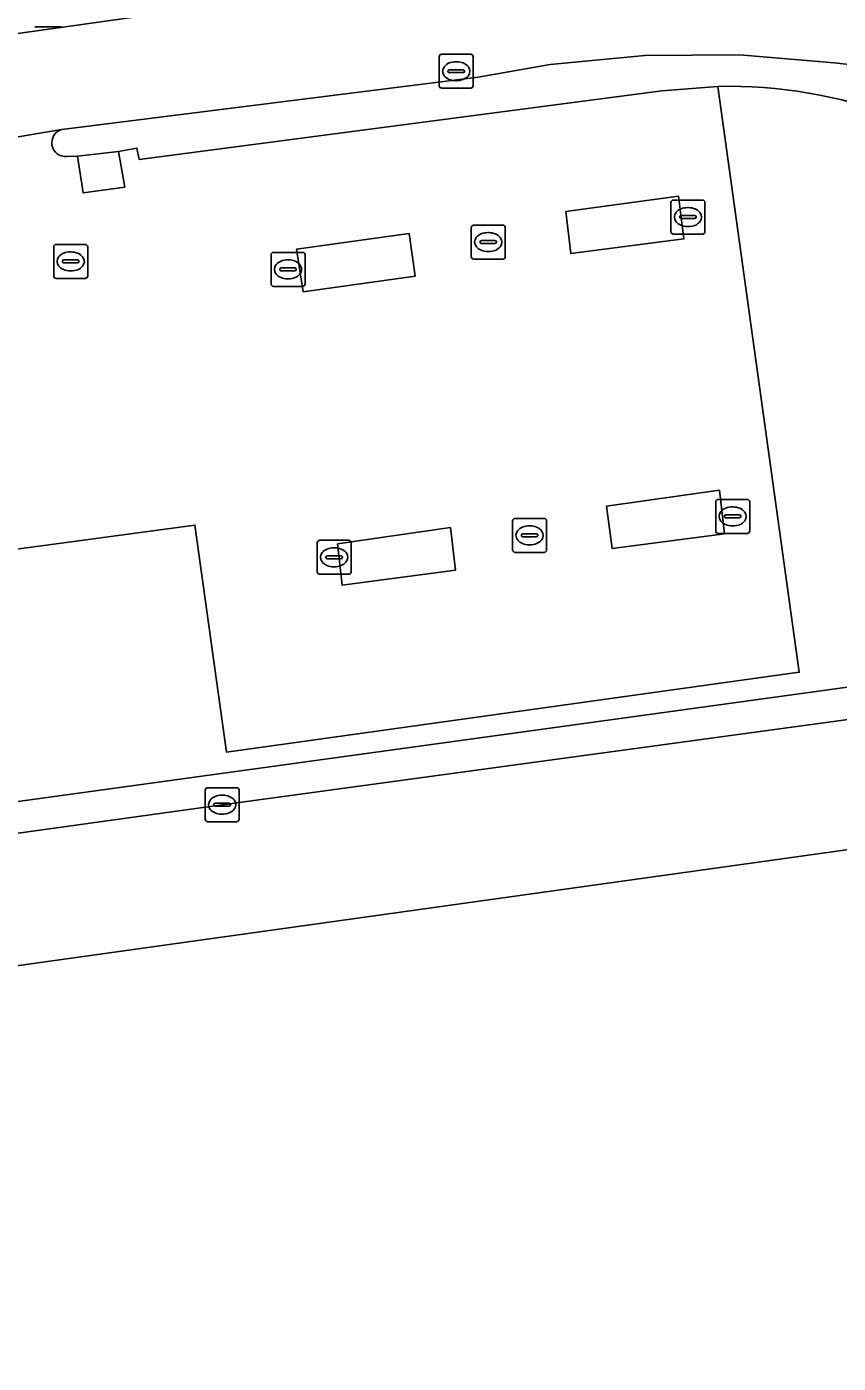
# Model space of a CAD drawing. Extents: x 157793 to 159380, y 380877 to 382313.
# Drawn here: x 158743.25 to 158767.15, y 381159.24 to 381198.57 of the extents above; entities that cross this region are included whole.
import ezdxf

# ---------------------------------------------------------------- set-up
doc = ezdxf.new("R2010")
doc.units = 0
for name, color, linetype in [('IMGEO_Berm_open', 7, 'Continuous'), ('IMGEO_Fietspad_gesloten', 7, 'Continuous'), ('IMGEO_Kolk', 7, 'Continuous'), ('IMGEO_Lichtmast', 7, 'Continuous'), ('IMGEO_Parkeervlak_open', 7, 'Continuous'), ('IMGEO_Rijbaan_lokaal_open', 7, 'Continuous'), ('IMGEO_Rijbaan_regionaal_gesloten', 7, 'Continuous'), ('IMGEO_Terreindeel_gesloten', 7, 'Continuous'), ('IMGEO_Verkeerseiland_gesloten', 7, 'Continuous'), ('IMGEO_Verkeerseiland_open', 7, 'Continuous'), ('IMGEO_Voetpad_open', 7, 'Continuous')]:
    doc.layers.add(name, color=color, linetype=linetype)

msp = doc.modelspace()

# ---------------------------------------------------------------- linework, layer by layer
at = {"layer": 'IMGEO_Berm_open'}
for points in [[(158775.47, 381193.782), (158776.159, 381195.547), (158773.181, 381196.449), (158770.13, 381197.083), (158769.122, 381197.268), (158767.025, 381197.51), (158764.242, 381197.743), (158761.45, 381197.726), (158758.67, 381197.459), (158756.541, 381197.083), (158744.285, 381195.541)], [(158744.431, 381194.75), (158744.749, 381194.76), (158745.96, 381194.894), (158746.494, 381194.999), (158746.565, 381194.666), (158761.957, 381196.683)], [(158761.957, 381196.683), (158763.606, 381196.813)]]:
    msp.add_lwpolyline(points, dxfattribs=at)
for centre, radius, start, end in [((158763.901, 381182.612), 14.204, 69.5974, 91.1912), ((158744.396, 381195.153), 0.404, 105.9902, 274.9253)]:
    msp.add_arc(centre, radius, start, end, dxfattribs=at)
at = {"layer": 'IMGEO_Fietspad_gesloten'}
for points in [[(158793.19, 381193.049), (158790.681, 381193.605), (158788.233, 381194.383), (158785.562, 381195.318), (158781.656, 381196.787), (158777.088, 381198.599), (158773.786, 381199.625), (158770.448, 381200.338), (158767.059, 381200.75), (158764.915, 381200.853), (158760.277, 381200.59), (158758.464, 381200.374), (158753.323, 381199.83), (158732.23, 381196.863), (158705.649, 381193.06)], [(158706.01, 381189.815), (158724.645, 381192.633), (158726.473, 381192.91), (158727.696, 381193.095), (158729.032, 381193.297), (158739.479, 381194.775), (158740.526, 381194.919), (158744.285, 381195.541), (158756.541, 381197.083), (158758.67, 381197.459), (158761.45, 381197.726), (158764.242, 381197.743), (158767.025, 381197.51), (158769.122, 381197.268), (158770.13, 381197.083), (158773.181, 381196.449), (158776.159, 381195.547), (158777.437, 381195.068), (158777.818, 381194.915), (158780.376, 381193.807), (158787.123, 381191.351), (158791.048, 381190.261)]]:
    msp.add_lwpolyline(points, dxfattribs=at)
at = {"layer": 'IMGEO_Kolk'}
for p, q in [((158755.398, 381196.834), (158755.398, 381197.686)), ((158755.473, 381197.76), (158756.325, 381197.76)), ((158755.886, 381197.54), (158755.911, 381197.54)), ((158756.399, 381197.686), (158756.399, 381196.834)), ((158755.657, 381197.254), (158755.657, 381197.266)), ((158756.095, 381197.217), (158755.697, 381197.217)), ((158755.7, 381197.303), (158756.098, 381197.303)), ((158756.141, 381197.266), (158756.141, 381197.254)), ((158756.325, 381196.76), (158755.473, 381196.76)), ((158755.909, 381196.98), (158755.884, 381196.98)), ((158762.221, 381192.54), (158762.221, 381193.392)), ((158762.296, 381193.466), (158763.148, 381193.466)), ((158762.709, 381193.246), (158762.734, 381193.246)), ((158763.222, 381193.392), (158763.222, 381192.54)), ((158762.48, 381192.96), (158762.48, 381192.972)), ((158762.918, 381192.923), (158762.52, 381192.923)), ((158762.523, 381193.009), (158762.921, 381193.009)), ((158762.964, 381192.972), (158762.964, 381192.96)), ((158756.342, 381191.804), (158756.342, 381192.656)), ((158756.417, 381192.73), (158757.269, 381192.73)), ((158756.83, 381192.51), (158756.855, 381192.51)), ((158757.343, 381192.656), (158757.343, 381191.804)), ((158763.148, 381192.466), (158762.296, 381192.466)), ((158762.732, 381192.686), (158762.707, 381192.686)), ((158744.05, 381191.236), (158744.05, 381192.088)), ((158744.125, 381192.162), (158744.977, 381192.162)), ((158745.051, 381192.088), (158745.051, 381191.236)), ((158756.601, 381192.224), (158756.601, 381192.236)), ((158757.039, 381192.187), (158756.641, 381192.187)), ((158756.644, 381192.273), (158757.042, 381192.273)), ((158757.085, 381192.236), (158757.085, 381192.224)), ((158744.309, 381191.656), (158744.309, 381191.668)), ((158744.747, 381191.619), (158744.349, 381191.619)), ((158744.352, 381191.705), (158744.75, 381191.705)), ((158744.538, 381191.942), (158744.563, 381191.942)), ((158744.793, 381191.668), (158744.793, 381191.656)), ((158750.449, 381191.002), (158750.449, 381191.854)), ((158750.524, 381191.928), (158751.376, 381191.928)), ((158750.937, 381191.708), (158750.962, 381191.708)), ((158751.45, 381191.854), (158751.45, 381191.002)), ((158757.269, 381191.73), (158756.417, 381191.73)), ((158756.853, 381191.95), (158756.828, 381191.95)), ((158744.561, 381191.382), (158744.536, 381191.382)), ((158750.708, 381191.422), (158750.708, 381191.434)), ((158751.146, 381191.385), (158750.748, 381191.385)), ((158750.751, 381191.471), (158751.149, 381191.471)), ((158751.192, 381191.434), (158751.192, 381191.422)), ((158744.977, 381191.162), (158744.125, 381191.162)), ((158751.376, 381190.928), (158750.524, 381190.928)), ((158750.96, 381191.148), (158750.935, 381191.148)), ((158763.538, 381183.732), (158763.538, 381184.584)), ((158763.613, 381184.658), (158764.465, 381184.658)), ((158764.539, 381184.584), (158764.539, 381183.732)), ((158757.634, 381184.1), (158758.486, 381184.1)), ((158763.797, 381184.152), (158763.797, 381184.164)), ((158764.235, 381184.115), (158763.837, 381184.115)), ((158763.84, 381184.201), (158764.238, 381184.201)), ((158764.026, 381184.438), (158764.051, 381184.438)), ((158764.281, 381184.164), (158764.281, 381184.152)), ((158757.559, 381183.174), (158757.559, 381184.026)), ((158758.047, 381183.88), (158758.072, 381183.88)), ((158758.56, 381184.026), (158758.56, 381183.174)), ((158764.049, 381183.878), (158764.024, 381183.878)), ((158751.805, 381182.53), (158751.805, 381183.382)), ((158751.88, 381183.456), (158752.732, 381183.456)), ((158752.806, 381183.382), (158752.806, 381182.53)), ((158757.818, 381183.594), (158757.818, 381183.606)), ((158758.256, 381183.557), (158757.858, 381183.557)), ((158757.861, 381183.643), (158758.259, 381183.643)), ((158758.07, 381183.32), (158758.045, 381183.32)), ((158758.302, 381183.606), (158758.302, 381183.594)), ((158764.465, 381183.658), (158763.613, 381183.658)), ((158752.064, 381182.95), (158752.064, 381182.962)), ((158752.107, 381182.999), (158752.505, 381182.999)), ((158752.293, 381183.236), (158752.318, 381183.236)), ((158752.548, 381182.962), (158752.548, 381182.95)), ((158758.486, 381183.1), (158757.634, 381183.1)), ((158752.502, 381182.913), (158752.104, 381182.913)), ((158752.316, 381182.676), (158752.291, 381182.676)), ((158752.732, 381182.456), (158751.88, 381182.456)), ((158748.508, 381175.249), (158748.508, 381176.101)), ((158748.583, 381176.175), (158749.435, 381176.175)), ((158748.996, 381175.955), (158749.021, 381175.955)), ((158749.509, 381176.101), (158749.509, 381175.249)), ((158748.767, 381175.669), (158748.767, 381175.681)), ((158749.205, 381175.632), (158748.807, 381175.632)), ((158748.81, 381175.718), (158749.208, 381175.718)), ((158749.251, 381175.681), (158749.251, 381175.669)), ((158749.435, 381175.175), (158748.583, 381175.175)), ((158749.019, 381175.395), (158748.994, 381175.395))]:
    msp.add_line(p, q, dxfattribs=at)
for points in [[(158755.398, 381196.834), (158755.398, 381197.686)], [(158755.473, 381197.76), (158756.325, 381197.76)], [(158756.399, 381197.686), (158756.399, 381196.834)], [(158756.325, 381196.76), (158755.473, 381196.76)], [(158762.221, 381192.54), (158762.221, 381193.392)], [(158762.296, 381193.466), (158763.148, 381193.466)], [(158763.222, 381193.392), (158763.222, 381192.54)], [(158756.342, 381191.804), (158756.342, 381192.656)], [(158756.417, 381192.73), (158757.269, 381192.73)], [(158757.343, 381192.656), (158757.343, 381191.804)], [(158763.148, 381192.466), (158762.296, 381192.466)], [(158744.05, 381191.236), (158744.05, 381192.088)], [(158744.125, 381192.162), (158744.977, 381192.162)], [(158745.051, 381192.088), (158745.051, 381191.236)], [(158750.449, 381191.002), (158750.449, 381191.854)], [(158750.524, 381191.928), (158751.376, 381191.928)], [(158751.45, 381191.854), (158751.45, 381191.002)], [(158757.269, 381191.73), (158756.417, 381191.73)], [(158744.977, 381191.162), (158744.125, 381191.162)], [(158751.376, 381190.928), (158750.524, 381190.928)], [(158763.538, 381183.732), (158763.538, 381184.584)], [(158763.613, 381184.658), (158764.465, 381184.658)], [(158764.539, 381184.584), (158764.539, 381183.732)], [(158757.634, 381184.1), (158758.486, 381184.1)], [(158757.559, 381183.174), (158757.559, 381184.026)], [(158758.56, 381184.026), (158758.56, 381183.174)], [(158751.805, 381182.53), (158751.805, 381183.382)], [(158751.88, 381183.456), (158752.732, 381183.456)], [(158752.806, 381183.382), (158752.806, 381182.53)], [(158764.465, 381183.658), (158763.613, 381183.658)], [(158758.486, 381183.1), (158757.634, 381183.1)], [(158752.732, 381182.456), (158751.88, 381182.456)], [(158748.508, 381175.249), (158748.508, 381176.101)], [(158748.583, 381176.175), (158749.435, 381176.175)], [(158749.509, 381176.101), (158749.509, 381175.249)], [(158749.435, 381175.175), (158748.583, 381175.175)]]:
    msp.add_lwpolyline(points, dxfattribs=at)
for centre, radius, start, end in [((158755.475, 381197.684), 0.0765, 91.552, 178.448), ((158755.475, 381197.684), 0.0765, 91.552, 178.448), ((158756.323, 381197.684), 0.0765, 1.552, 88.448), ((158756.323, 381197.684), 0.0765, 1.552, 88.448), ((158755.697, 381197.263), 0.0403, 85.8775, 175.7526), ((158755.694, 381197.253), 0.0366, 178.938, 274.7102), ((158756.098, 381197.26), 0.043, 264.8664, 352.4533), ((158756.102, 381197.265), 0.0386, 1.7309, 96.639), ((158755.475, 381196.836), 0.0765, 181.552, 268.448), ((158755.475, 381196.836), 0.0765, 181.552, 268.448), ((158756.323, 381196.836), 0.0765, 271.552, 358.448), ((158756.323, 381196.836), 0.0765, 271.552, 358.448), ((158762.298, 381193.39), 0.0765, 91.552, 178.448), ((158762.298, 381193.39), 0.0765, 91.552, 178.448), ((158763.146, 381193.39), 0.0765, 1.552, 88.448), ((158763.146, 381193.39), 0.0765, 1.552, 88.448), ((158762.52, 381192.969), 0.0403, 85.8775, 175.7526), ((158762.517, 381192.959), 0.0366, 178.938, 274.7102), ((158762.921, 381192.966), 0.043, 264.8664, 352.4533), ((158762.925, 381192.971), 0.0386, 1.7309, 96.639), ((158756.419, 381192.654), 0.0765, 91.552, 178.448), ((158756.419, 381192.654), 0.0765, 91.552, 178.448), ((158757.267, 381192.654), 0.0765, 1.552, 88.448), ((158757.267, 381192.654), 0.0765, 1.552, 88.448), ((158762.298, 381192.542), 0.0765, 181.552, 268.448), ((158762.298, 381192.542), 0.0765, 181.552, 268.448), ((158763.146, 381192.542), 0.0765, 271.552, 358.448), ((158763.146, 381192.542), 0.0765, 271.552, 358.448), ((158744.127, 381192.086), 0.0765, 91.552, 178.448), ((158744.127, 381192.086), 0.0765, 91.552, 178.448), ((158744.975, 381192.086), 0.0765, 1.552, 88.448), ((158744.975, 381192.086), 0.0765, 1.552, 88.448), ((158756.641, 381192.233), 0.0403, 85.8775, 175.7526), ((158756.638, 381192.223), 0.0366, 178.938, 274.7102), ((158757.042, 381192.23), 0.043, 264.8664, 352.4533), ((158757.046, 381192.235), 0.0386, 1.7309, 96.639), ((158744.349, 381191.665), 0.0403, 85.8775, 175.7526), ((158744.346, 381191.655), 0.0366, 178.938, 274.7102), ((158744.75, 381191.662), 0.043, 264.8664, 352.4533), ((158744.754, 381191.667), 0.0386, 1.7309, 96.639), ((158750.526, 381191.852), 0.0765, 91.552, 178.448), ((158750.526, 381191.852), 0.0765, 91.552, 178.448), ((158751.374, 381191.852), 0.0765, 1.552, 88.448), ((158751.374, 381191.852), 0.0765, 1.552, 88.448), ((158756.419, 381191.806), 0.0765, 181.552, 268.448), ((158756.419, 381191.806), 0.0765, 181.552, 268.448), ((158757.267, 381191.806), 0.0765, 271.552, 358.448), ((158757.267, 381191.806), 0.0765, 271.552, 358.448), ((158744.127, 381191.238), 0.0765, 181.552, 268.448), ((158744.127, 381191.238), 0.0765, 181.552, 268.448), ((158744.975, 381191.238), 0.0765, 271.552, 358.448), ((158744.975, 381191.238), 0.0765, 271.552, 358.448), ((158750.748, 381191.431), 0.0403, 85.8775, 175.7526), ((158750.745, 381191.421), 0.0366, 178.938, 274.7102), ((158751.149, 381191.428), 0.043, 264.8664, 352.4533), ((158751.153, 381191.433), 0.0386, 1.7309, 96.639), ((158750.526, 381191.004), 0.0765, 181.552, 268.448), ((158750.526, 381191.004), 0.0765, 181.552, 268.448), ((158751.374, 381191.004), 0.0765, 271.552, 358.448), ((158751.374, 381191.004), 0.0765, 271.552, 358.448), ((158763.615, 381184.582), 0.0765, 91.552, 178.448), ((158763.615, 381184.582), 0.0765, 91.552, 178.448), ((158764.463, 381184.582), 0.0765, 1.552, 88.448), ((158764.463, 381184.582), 0.0765, 1.552, 88.448), ((158757.636, 381184.024), 0.0765, 91.552, 178.448), ((158757.636, 381184.024), 0.0765, 91.552, 178.448), ((158758.484, 381184.024), 0.0765, 1.552, 88.448), ((158758.484, 381184.024), 0.0765, 1.552, 88.448), ((158763.837, 381184.161), 0.0403, 85.8775, 175.7526), ((158763.834, 381184.151), 0.0366, 178.938, 274.7102), ((158764.238, 381184.158), 0.043, 264.8664, 352.4533), ((158764.242, 381184.163), 0.0386, 1.7309, 96.639), ((158763.615, 381183.734), 0.0765, 181.552, 268.448), ((158763.615, 381183.734), 0.0765, 181.552, 268.448), ((158764.463, 381183.734), 0.0765, 271.552, 358.448), ((158764.463, 381183.734), 0.0765, 271.552, 358.448), ((158751.882, 381183.38), 0.0765, 91.552, 178.448), ((158751.882, 381183.38), 0.0765, 91.552, 178.448), ((158752.73, 381183.38), 0.0765, 1.552, 88.448), ((158752.73, 381183.38), 0.0765, 1.552, 88.448), ((158757.858, 381183.603), 0.0403, 85.8775, 175.7526), ((158757.855, 381183.593), 0.0366, 178.938, 274.7102), ((158758.259, 381183.6), 0.043, 264.8664, 352.4533), ((158758.263, 381183.605), 0.0386, 1.7309, 96.639), ((158752.104, 381182.959), 0.0403, 85.8775, 175.7526), ((158752.101, 381182.949), 0.0366, 178.938, 274.7102), ((158752.505, 381182.956), 0.043, 264.8664, 352.4533), ((158752.509, 381182.961), 0.0386, 1.7309, 96.639), ((158757.636, 381183.176), 0.0765, 181.552, 268.448), ((158757.636, 381183.176), 0.0765, 181.552, 268.448), ((158758.484, 381183.176), 0.0765, 271.552, 358.448), ((158758.484, 381183.176), 0.0765, 271.552, 358.448), ((158751.882, 381182.532), 0.0765, 181.552, 268.448), ((158751.882, 381182.532), 0.0765, 181.552, 268.448), ((158752.73, 381182.532), 0.0765, 271.552, 358.448), ((158752.73, 381182.532), 0.0765, 271.552, 358.448), ((158748.585, 381176.099), 0.0765, 91.552, 178.448), ((158748.585, 381176.099), 0.0765, 91.552, 178.448), ((158749.433, 381176.099), 0.0765, 1.552, 88.448), ((158749.433, 381176.099), 0.0765, 1.552, 88.448), ((158748.807, 381175.678), 0.0403, 85.8775, 175.7526), ((158748.804, 381175.668), 0.0366, 178.938, 274.7102), ((158749.208, 381175.675), 0.043, 264.8664, 352.4533), ((158749.212, 381175.68), 0.0386, 1.7309, 96.639), ((158748.585, 381175.251), 0.0765, 181.552, 268.448), ((158748.585, 381175.251), 0.0765, 181.552, 268.448), ((158749.433, 381175.251), 0.0765, 271.552, 358.448), ((158749.433, 381175.251), 0.0765, 271.552, 358.448)]:
    msp.add_arc(centre, radius, start, end, dxfattribs=at)
for centre, major_axis, ratio, start_param, end_param in [((158755.885, 381197.26), (-0.387, 0.002), 0.722429, 4.712389, 7.853982), ((158755.91, 381197.26), (-0.39, 0.002), 0.717154, 1.570796, 4.712389), ((158762.708, 381192.966), (-0.387, 0.002), 0.722429, 4.712389, 7.853982), ((158762.733, 381192.966), (-0.39, 0.002), 0.717154, 1.570796, 4.712389), ((158756.829, 381192.23), (-0.387, 0.002), 0.722429, 4.712389, 7.853982), ((158756.854, 381192.23), (-0.39, 0.002), 0.717154, 1.570796, 4.712389), ((158744.537, 381191.662), (-0.387, 0.002), 0.722429, 4.712389, 7.853982), ((158744.562, 381191.662), (-0.39, 0.002), 0.717154, 1.570796, 4.712389), ((158750.936, 381191.428), (-0.387, 0.002), 0.722429, 4.712389, 7.853982), ((158750.961, 381191.428), (-0.39, 0.002), 0.717154, 1.570796, 4.712389), ((158764.025, 381184.158), (-0.387, 0.002), 0.722429, 4.712389, 7.853982), ((158764.05, 381184.158), (-0.39, 0.002), 0.717154, 1.570796, 4.712389), ((158758.046, 381183.6), (-0.387, 0.002), 0.722429, 4.712389, 7.853982), ((158758.071, 381183.6), (-0.39, 0.002), 0.717154, 1.570796, 4.712389), ((158752.292, 381182.956), (-0.387, 0.002), 0.722429, 4.712389, 7.853982), ((158752.317, 381182.956), (-0.39, 0.002), 0.717154, 1.570796, 4.712389), ((158748.995, 381175.675), (-0.387, 0.002), 0.722429, 4.712389, 7.853982), ((158749.02, 381175.675), (-0.39, 0.002), 0.717154, 1.570796, 4.712389)]:
    msp.add_ellipse(centre, major_axis=major_axis, ratio=ratio, start_param=start_param, end_param=end_param, dxfattribs=at)
at = {"layer": 'IMGEO_Lichtmast'}
for p, q in [((158744.281, 381198.568), (158743.491, 381198.568)), ((158743.491, 381198.568), (158744.281, 381198.568))]:
    msp.add_line(p, q, dxfattribs=at)
at = {"layer": 'IMGEO_Parkeervlak_open'}
for points in [[(158741.006, 381194.542), (158741.046, 381194.242), (158742.521, 381183.134), (158748.205, 381183.902), (158749.135, 381177.224), (158765.999, 381179.57), (158763.606, 381196.813)], [(158763.606, 381196.813), (158761.957, 381196.683), (158746.565, 381194.666), (158746.494, 381194.999), (158745.96, 381194.894), (158746.143, 381193.85), (158744.913, 381193.68), (158744.749, 381194.76), (158744.431, 381194.75)], [(158744.285, 381195.541), (158740.526, 381194.919)]]:
    msp.add_lwpolyline(points, dxfattribs=at)
for points in [[(158759.13, 381193.128), (158762.439, 381193.585), (158762.601, 381192.325), (158759.272, 381191.892)], [(158751.395, 381190.77), (158751.2, 381192.025), (158754.512, 381192.487), (158754.692, 381191.231)], [(158760.323, 381184.455), (158763.649, 381184.928), (158763.796, 381183.648), (158760.494, 381183.213)], [(158755.73, 381183.831), (158755.88, 381182.577), (158752.54, 381182.133), (158752.406, 381183.35)]]:
    msp.add_lwpolyline(points, close=True, dxfattribs=at)
msp.add_arc((158744.396, 381195.153), 0.404, 105.9902, 274.9253, dxfattribs=at)
at = {"layer": 'IMGEO_Rijbaan_lokaal_open'}
for points in [[(158763.606, 381196.813), (158765.999, 381179.57), (158749.135, 381177.224), (158748.205, 381183.902), (158742.521, 381183.134), (158742.64, 381182.236)], [(158732.168, 381174.275), (158777.527, 381180.522), (158778.531, 381180.576)]]:
    msp.add_lwpolyline(points, dxfattribs=at)
msp.add_arc((158763.901, 381182.612), 14.204, 69.5974, 91.1912, dxfattribs=at)
at = {"layer": 'IMGEO_Rijbaan_regionaal_gesloten'}
for points in [[(158793.297, 381181.437), (158784.913, 381180.543), (158778.625, 381179.707), (158771.389, 381178.726), (158749.005, 381175.673), (158732.26, 381173.346), (158726.404, 381172.535), (158723.891, 381171.726), (158721.975, 381171.482), (158719.879, 381171.132), (158717.768, 381170.877), (158715.82, 381170.642), (158713.743, 381170.281), (158711.648, 381170.052), (158709.658, 381169.744), (158707.667, 381169.437)], [(158659.254, 381159.237), (158811.548, 381180.518)]]:
    msp.add_lwpolyline(points, dxfattribs=at)
at = {"layer": 'IMGEO_Terreindeel_gesloten'}
msp.add_lwpolyline([(158745.96, 381194.894), (158744.749, 381194.76), (158744.913, 381193.68), (158746.143, 381193.85)], close=True, dxfattribs=at)
at = {"layer": 'IMGEO_Verkeerseiland_gesloten'}
for points in [[(158762.601, 381192.325), (158762.439, 381193.585), (158759.13, 381193.128), (158759.272, 381191.892)], [(158754.692, 381191.231), (158754.512, 381192.487), (158751.2, 381192.025), (158751.395, 381190.77)], [(158763.796, 381183.648), (158763.649, 381184.928), (158760.323, 381184.455), (158760.494, 381183.213)], [(158755.88, 381182.577), (158755.73, 381183.831), (158752.406, 381183.35), (158752.54, 381182.133)]]:
    msp.add_lwpolyline(points, close=True, dxfattribs=at)
at = {"layer": 'IMGEO_Verkeerseiland_open'}
for points in [[(158778.531, 381180.576), (158777.527, 381180.522), (158732.168, 381174.275)], [(158732.26, 381173.346), (158749.005, 381175.673), (158771.389, 381178.726), (158778.625, 381179.707)]]:
    msp.add_lwpolyline(points, dxfattribs=at)
at = {"layer": 'IMGEO_Voetpad_open'}
msp.add_lwpolyline([(158705.649, 381193.06), (158732.23, 381196.863), (158753.323, 381199.83), (158758.464, 381200.374), (158760.277, 381200.59), (158764.915, 381200.853), (158767.059, 381200.75), (158770.448, 381200.338), (158773.786, 381199.625), (158777.088, 381198.599), (158781.656, 381196.787), (158785.562, 381195.318), (158788.233, 381194.383), (158790.681, 381193.605), (158793.19, 381193.049)], dxfattribs=at)

doc.saveas('drawing.dxf')
